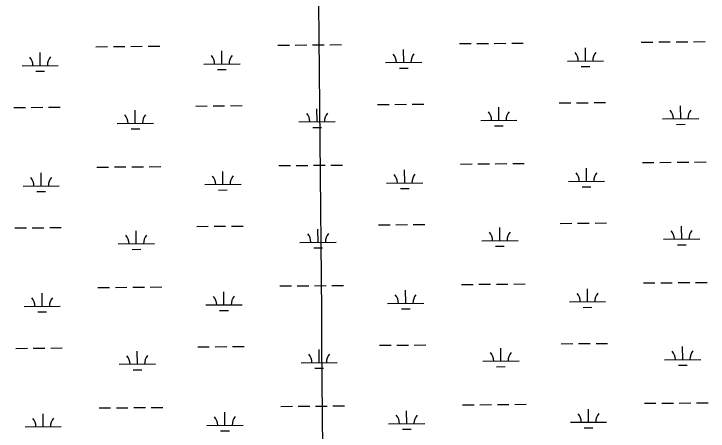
# Model space of a CAD drawing. Extents: x 3567028 to 3605064, y 510945 to 536587.
# Drawn here: x 3596635 to 3598551, y 532434 to 533587 of the extents above; entities that cross this region are included whole.
import ezdxf

# ---------------------------------------------------------------- set-up
doc = ezdxf.new("R2010")
doc.units = 0
doc.layers.add('V-GRID-MAJR', color=7, linetype='Continuous')
doc.layers.add('V-WETL-SWMP', color=7, linetype='Continuous')

msp = doc.modelspace()

# ---------------------------------------------------------------- linework, layer by layer
at = {"layer": 'V-GRID-MAJR'}
msp.add_spline([(3597625.66, 516571.685), (3597572.785, 522630.495), (3597519.892, 528691.237), (3597467, 534751.992), (3597466.983, 534753.91)], degree=3, dxfattribs=at)
at = {"layer": 'V-WETL-SWMP'}
for p, q in [((3598366.9580356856, 533508.5694137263), (3598398.956864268, 533508.8393628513)), ((3598414.956278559, 533508.9743374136), (3598446.9551071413, 533509.2442865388)), ((3598462.954521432, 533509.3792611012), (3598494.953350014, 533509.6492102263)), ((3598510.9527643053, 533509.7841847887), (3598542.9515928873, 533510.0541339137)), ((3596861.2891554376, 533495.867261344), (3596893.287984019, 533496.137210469)), ((3596909.287398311, 533496.2721850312), (3596941.2862268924, 533496.5421341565)), ((3596957.285641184, 533496.6771087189), (3596989.2844697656, 533496.9470578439)), ((3597005.2838840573, 533497.0820324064), (3597037.282712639, 533497.3519815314)), ((3597363.178782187, 533500.1013121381), (3597395.1776107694, 533500.3712612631)), ((3597411.17702506, 533500.5062358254), (3597443.1758536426, 533500.7761849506)), ((3597459.1752679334, 533500.911159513), (3597491.174096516, 533501.1811086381)), ((3597507.173510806, 533501.3160832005), (3597539.172339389, 533501.5860323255)), ((3597710.910234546, 533452.2911051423), (3597710.6064626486, 533488.2897809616)), ((3597865.0684089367, 533504.3353629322), (3597897.0672375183, 533504.6053120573)), ((3597913.06665181, 533504.7402866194), (3597945.0654803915, 533505.0102357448)), ((3597961.0648946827, 533505.1452103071), (3597993.0637232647, 533505.4151594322)), ((3598009.0631375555, 533505.5501339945), (3598041.061966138, 533505.8200831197)), ((3598212.7998612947, 533456.5251559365), (3598212.4960893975, 533492.5238317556)), ((3596707.1309810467, 533443.8230035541), (3596706.8272091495, 533479.8216793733)), ((3597209.0206077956, 533448.0570543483), (3597208.716835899, 533484.0557301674)), ((3597660.912064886, 533451.8693096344), (3597760.9084042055, 533452.71290065)), ((3598162.801691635, 533456.1033604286), (3598262.7980309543, 533456.9469514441)), ((3596657.132811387, 533443.4012080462), (3596757.1291507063, 533444.2447990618)), ((3597159.022438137, 533447.6352588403), (3597259.0187774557, 533448.478849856)), ((3597197.1512555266, 533432.5253910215), (3597221.150376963, 533432.7278528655)), ((3597699.0408822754, 533436.7594418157), (3597723.0400037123, 533436.9619036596)), ((3598200.930509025, 533440.9934926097), (3598224.9296304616, 533441.1959544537)), ((3596695.261628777, 533428.2913402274), (3596719.260750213, 533428.4938020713)), ((3597638.4789494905, 533336.2440877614), (3597670.4777780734, 533336.5140368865)), ((3597686.4771923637, 533336.6490114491), (3597718.4760209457, 533336.9189605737)), ((3597734.475435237, 533337.0539351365), (3597766.474263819, 533337.3238842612)), ((3598140.36857624, 533340.4781385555), (3598172.3674048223, 533340.7480876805)), ((3598188.366819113, 533340.8830622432), (3598220.365647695, 533341.1530113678)), ((3598236.3650619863, 533341.2879859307), (3598268.3638905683, 533341.5579350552)), ((3596634.699695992, 533327.7759861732), (3596666.6985245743, 533328.0459352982)), ((3596682.6979388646, 533328.1809098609), (3596714.6967674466, 533328.4508589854)), ((3596730.696181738, 533328.5858335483), (3596762.69501032, 533328.8557826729)), ((3596969.923219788, 533284.1724078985), (3596969.61944789, 533320.1710837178)), ((3597136.589322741, 533332.0100369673), (3597168.5881513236, 533332.2799860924)), ((3597184.5875656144, 533332.414960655), (3597216.5863941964, 533332.6849097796)), ((3597232.5858084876, 533332.8198843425), (3597264.5846370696, 533333.089833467)), ((3597471.812846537, 533288.4064586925), (3597471.50907464, 533324.405134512)), ((3597973.7024732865, 533292.6405094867), (3597973.3987013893, 533328.639185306)), ((3598475.592100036, 533296.8745602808), (3598475.2883281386, 533332.8732361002)), ((3598425.5939303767, 533296.4527647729), (3598525.5902696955, 533297.2963557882)), ((3596919.9250501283, 533283.7506123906), (3597019.921389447, 533284.5942034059)), ((3597421.814676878, 533287.9846631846), (3597521.8110161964, 533288.8282541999)), ((3597923.704303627, 533292.2187139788), (3598023.7006429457, 533293.0623049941)), ((3597961.8331210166, 533277.10884616), (3597985.8322424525, 533277.311308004)), ((3598463.722747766, 533281.342896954), (3598487.721869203, 533281.545358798)), ((3596958.0538675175, 533268.6407445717), (3596982.0529889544, 533268.8432064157)), ((3597459.9434942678, 533272.8747953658), (3597483.9426157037, 533273.0772572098)), ((3596864.096303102, 533163.2044980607), (3596896.0951316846, 533163.4744471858)), ((3596912.0945459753, 533163.609421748), (3596944.093374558, 533163.8793708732)), ((3596960.0927888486, 533164.0143454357), (3596992.0916174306, 533164.2842945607)), ((3597008.0910317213, 533164.4192691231), (3597040.089860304, 533164.6892182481)), ((3597365.9859298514, 533167.4385488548), (3597397.9847584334, 533167.7084979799)), ((3597413.9841727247, 533167.843472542), (3597445.9830013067, 533168.1134216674)), ((3597461.982415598, 533168.2483962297), (3597493.98124418, 533168.5183453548)), ((3597509.980658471, 533168.6533199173), (3597541.979487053, 533168.9232690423)), ((3597867.8755566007, 533171.6725996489), (3597899.8743851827, 533171.9425487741)), ((3597915.873799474, 533172.0775233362), (3597947.872628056, 533172.3474724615)), ((3597963.872042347, 533172.4824470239), (3597995.870870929, 533172.752396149)), ((3598011.8702852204, 533172.8873707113), (3598043.8691138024, 533173.1573198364)), ((3598369.7651833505, 533175.9066504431), (3598401.7640119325, 533176.1765995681)), ((3598417.763426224, 533176.3115741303), (3598449.762254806, 533176.5815232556)), ((3598465.761669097, 533176.716497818), (3598497.760497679, 533176.986446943)), ((3598513.75991197, 533177.1214215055), (3598545.7587405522, 533177.3913706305)), ((3596709.9381287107, 533111.1602402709), (3596709.634356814, 533147.15891609)), ((3597211.827755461, 533115.3942910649), (3597211.5239835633, 533151.3929668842)), ((3597713.71738221, 533119.6283418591), (3597713.413610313, 533155.6270176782)), ((3598215.607008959, 533123.8623926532), (3598215.3032370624, 533159.8610684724)), ((3598165.6088393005, 533123.4405971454), (3598265.6051786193, 533124.2841881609)), ((3596659.9399590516, 533110.738444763), (3596759.936298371, 533111.5820357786)), ((3597161.8295858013, 533114.972495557), (3597261.8259251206, 533115.8160865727)), ((3597663.7192125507, 533119.2065463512), (3597763.71555187, 533120.0501373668)), ((3597701.848029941, 533104.0966785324), (3597725.847151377, 533104.2991403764)), ((3598203.7376566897, 533108.3307293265), (3598227.7367781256, 533108.5331911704)), ((3596698.0687764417, 533095.6285769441), (3596722.0678978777, 533095.8310387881)), ((3597199.9584031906, 533099.8626277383), (3597223.9575246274, 533100.0650895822)), ((3598143.1757239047, 533007.8153752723), (3598175.1745524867, 533008.0853243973)), ((3598191.173966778, 533008.22029896), (3598223.1727953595, 533008.4902480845)), ((3598239.172209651, 533008.6252226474), (3598271.1710382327, 533008.895171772)), ((3596637.5068436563, 532995.11322289), (3596669.5056722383, 532995.383172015)), ((3596685.5050865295, 532995.5181465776), (3596717.5039151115, 532995.7880957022)), ((3596733.5033294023, 532995.9230702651), (3596765.5021579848, 532996.1930193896)), ((3597139.3964704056, 532999.347273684), (3597171.3952989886, 532999.6172228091)), ((3597187.394713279, 532999.7521973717), (3597219.393541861, 533000.0221464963)), ((3597235.392956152, 533000.1571210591), (3597267.3917847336, 533000.4270701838)), ((3597474.6199942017, 532955.7436954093), (3597474.3162223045, 532991.7423712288)), ((3597641.286097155, 533003.5813244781), (3597673.2849257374, 533003.8512736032)), ((3597689.284340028, 533003.9862481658), (3597721.2831686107, 533004.2561972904)), ((3597737.2825829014, 533004.3911718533), (3597769.281411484, 533004.6611209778)), ((3597976.5096209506, 532959.9777462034), (3597976.2058490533, 532995.9764220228)), ((3598478.399247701, 532964.2117969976), (3598478.0954758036, 533000.210472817)), ((3596972.7303674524, 532951.5096446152), (3596972.4265955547, 532987.5083204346)), ((3596922.732197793, 532951.0878491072), (3597022.7285371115, 532951.9314401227)), ((3597424.621824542, 532955.3218999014), (3597524.6181638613, 532956.1654909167)), ((3597926.511451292, 532959.5559506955), (3598026.50779061, 532960.3995417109)), ((3598428.401078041, 532963.7900014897), (3598528.39741736, 532964.633592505)), ((3596960.8610151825, 532935.9779812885), (3596984.860136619, 532936.1804431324)), ((3597462.750641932, 532940.2120320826), (3597486.749763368, 532940.4144939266)), ((3597964.640268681, 532944.4460828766), (3597988.6393901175, 532944.6485447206)), ((3598466.5298954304, 532948.6801336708), (3598490.529016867, 532948.8825955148)), ((3597416.791320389, 532835.1807092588), (3597448.7901489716, 532835.4506583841)), ((3597464.7895632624, 532835.5856329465), (3597496.788391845, 532835.8555820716)), ((3597512.787806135, 532835.9905566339), (3597544.786634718, 532836.260505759)), ((3597870.6827042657, 532839.0098363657), (3597902.6815328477, 532839.2797854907)), ((3597918.680947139, 532839.4147600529), (3597950.6797757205, 532839.6847091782)), ((3597966.679190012, 532839.8196837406), (3597998.6780185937, 532840.0896328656)), ((3598014.677432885, 532840.2246074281), (3598046.676261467, 532840.4945565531)), ((3598372.5723310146, 532843.2438871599), (3598404.571159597, 532843.5138362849)), ((3598420.570573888, 532843.6488108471), (3598452.5694024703, 532843.9187599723)), ((3598468.568816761, 532844.0537345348), (3598500.5676453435, 532844.3236836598)), ((3598516.5670596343, 532844.4586582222), (3598548.5658882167, 532844.7286073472)), ((3596866.9034507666, 532830.5417347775), (3596898.9022793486, 532830.8116839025)), ((3596914.90169364, 532830.9466584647), (3596946.900522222, 532831.21660759)), ((3596962.899936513, 532831.3515821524), (3596994.898765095, 532831.6215312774)), ((3597010.8981793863, 532831.7565058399), (3597042.897007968, 532832.0264549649)), ((3597214.634903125, 532782.7315277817), (3597214.3311312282, 532818.730203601)), ((3597368.7930775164, 532834.7757855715), (3597400.7919060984, 532835.0457346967)), ((3597716.524529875, 532786.9655785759), (3597716.2207579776, 532822.964254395)), ((3598218.414156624, 532791.19962937), (3598218.1103847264, 532827.1983051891)), ((3596712.7452763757, 532778.4974769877), (3596712.4415044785, 532814.4961528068)), ((3596662.747106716, 532778.0756814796), (3596762.7434460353, 532778.9192724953)), ((3597164.636733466, 532782.3097322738), (3597264.633072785, 532783.1533232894)), ((3597666.526360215, 532786.543783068), (3597766.5226995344, 532787.3873740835)), ((3598168.4159869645, 532790.7778338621), (3598268.4123262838, 532791.6214248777)), ((3596700.8759241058, 532762.9658136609), (3596724.875045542, 532763.1682755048)), ((3597202.7655508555, 532767.199864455), (3597226.764672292, 532767.402326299)), ((3597704.655177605, 532771.4339152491), (3597728.6542990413, 532771.636377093)), ((3598206.544804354, 532775.6679660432), (3598230.543925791, 532775.8704278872)), ((3596640.313991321, 532662.4504596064), (3596672.312819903, 532662.7204087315)), ((3596688.312234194, 532662.8553832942), (3596720.3110627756, 532663.1253324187)), ((3596736.3104770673, 532663.2603069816), (3596768.309305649, 532663.5302561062)), ((3597142.2036180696, 532666.6845104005), (3597174.2024466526, 532666.9544595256)), ((3597190.201860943, 532667.0894340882), (3597222.2006895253, 532667.3593832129)), ((3597238.200103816, 532667.4943577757), (3597270.1989323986, 532667.7643069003)), ((3597644.09324482, 532670.9185611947), (3597676.092073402, 532671.1885103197)), ((3597692.091487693, 532671.3234848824), (3597724.0903162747, 532671.5934340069)), ((3597740.089730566, 532671.7284085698), (3597772.088559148, 532671.9983576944)), ((3597979.3167686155, 532627.31498292), (3597979.012996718, 532663.3136587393)), ((3598145.9828715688, 532675.1526119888), (3598177.9817001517, 532675.4225611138)), ((3598193.981114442, 532675.5575356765), (3598225.9799430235, 532675.8274848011)), ((3598241.979357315, 532675.962459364), (3598273.9781858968, 532676.2324084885)), ((3598481.206395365, 532631.5490337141), (3598480.9026234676, 532667.5477095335)), ((3596975.537515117, 532618.8468813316), (3596975.2337432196, 532654.8455571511)), ((3597477.4271418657, 532623.0809321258), (3597477.1233699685, 532659.0796079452)), ((3597929.3185989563, 532626.8931874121), (3598029.3149382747, 532627.7367784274)), ((3598431.208225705, 532631.1272382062), (3598531.2045650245, 532631.9708292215)), ((3596925.539345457, 532618.4250858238), (3597025.535684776, 532619.2686768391)), ((3597427.4289722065, 532622.6591366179), (3597527.4253115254, 532623.5027276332)), ((3597465.5577895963, 532607.5492687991), (3597489.5569110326, 532607.7517306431)), ((3597967.4474163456, 532611.7833195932), (3597991.446537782, 532611.9857814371)), ((3598469.337043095, 532616.0173703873), (3598493.3361645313, 532616.2198322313)), ((3596963.6681628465, 532603.315218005), (3596987.667284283, 532603.5176798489)), ((3598375.379478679, 532510.5811238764), (3598407.3783072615, 532510.8510730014)), ((3598423.3777215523, 532510.9860475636), (3598455.3765501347, 532511.2559966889)), ((3598471.3759644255, 532511.3909712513), (3598503.374793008, 532511.6609203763)), ((3598519.3742072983, 532511.7958949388), (3598551.373035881, 532512.0658440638)), ((3596869.7105984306, 532497.8789714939), (3596901.709427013, 532498.148920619)), ((3596917.708841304, 532498.2838951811), (3596949.7076698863, 532498.5538443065)), ((3596965.707084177, 532498.6888188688), (3596997.7059127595, 532498.958767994)), ((3597013.7053270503, 532499.0937425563), (3597045.7041556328, 532499.3636916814)), ((3597371.600225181, 532502.1130222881), (3597403.5990537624, 532502.3829714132)), ((3597419.598468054, 532502.5179459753), (3597451.5972966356, 532502.7878951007)), ((3597467.596710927, 532502.922869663), (3597499.595539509, 532503.1928187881)), ((3597515.5949537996, 532503.3277933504), (3597547.593782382, 532503.5977424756)), ((3597719.331677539, 532454.3028152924), (3597719.0279056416, 532490.3014911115)), ((3597873.4898519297, 532506.3470730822), (3597905.4886805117, 532506.6170222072)), ((3597921.488094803, 532506.7519967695), (3597953.486923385, 532507.0219458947)), ((3597969.486337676, 532507.1569204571), (3598001.4851662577, 532507.4268695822)), ((3598017.4845805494, 532507.5618441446), (3598049.483409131, 532507.8317932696)), ((3598221.221304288, 532458.5368660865), (3598220.917532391, 532494.5355419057)), ((3596715.5524240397, 532445.8347137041), (3596715.2486521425, 532481.8333895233)), ((3597217.4420507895, 532450.0687644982), (3597217.1382788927, 532486.0674403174)), ((3597669.333507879, 532453.8810197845), (3597769.3298471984, 532454.7246108)), ((3598171.223134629, 532458.1150705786), (3598271.2194739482, 532458.9586615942)), ((3596665.5542543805, 532445.4129181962), (3596765.5505936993, 532446.2565092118)), ((3597167.4438811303, 532449.6469689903), (3597267.4402204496, 532450.4905600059)), ((3597205.5726985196, 532434.5371011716), (3597229.571819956, 532434.7395630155)), ((3597707.4623252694, 532438.7711519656), (3597731.4614467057, 532438.9736138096)), ((3598209.3519520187, 532443.0052027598), (3598233.351073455, 532443.2076646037))]:
    msp.add_line(p, q, dxfattribs=at)
for centre, radius, start, end in [((3597153.7756875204, 533448.0658156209), 35.24628790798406, 359.71152835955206, 41.25518669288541), ((3597264.25751519, 533448.9978645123), 35.24628790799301, 139.71152511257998, 181.2551834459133), ((3597655.66531427, 533452.299866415), 35.24628790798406, 359.71152835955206, 41.25518669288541), ((3597766.1471419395, 533453.2319153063), 35.24628790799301, 139.71152511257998, 181.2551834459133), ((3598157.554941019, 533456.5339172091), 35.24628790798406, 359.71152835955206, 41.25518669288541), ((3598268.0367686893, 533457.4659661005), 35.24628790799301, 139.71152511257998, 181.2551834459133), ((3596651.886060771, 533443.8317648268), 35.24628790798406, 359.71152835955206, 41.25518669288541), ((3596762.367888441, 533444.7638137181), 35.24628790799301, 139.71152511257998, 181.2551834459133), ((3597918.4575530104, 533292.6492707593), 35.24628790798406, 359.71152835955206, 41.25518669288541), ((3598028.93938068, 533293.5813196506), 35.24628790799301, 139.71152511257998, 181.2551834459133), ((3598420.34717976, 533296.8833215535), 35.24628790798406, 359.71152835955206, 41.25518669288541), ((3598530.8290074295, 533297.8153704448), 35.24628790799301, 139.71152511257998, 181.2551834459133), ((3596914.678299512, 533284.1811691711), 35.24628790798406, 359.71152835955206, 41.25518669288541), ((3597025.160127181, 533285.1132180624), 35.24628790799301, 139.71152511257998, 181.2551834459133), ((3597416.567926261, 533288.4152199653), 35.24628790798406, 359.71152835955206, 41.25518669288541), ((3597527.0497539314, 533289.3472688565), 35.24628790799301, 139.71152511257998, 181.2551834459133), ((3597658.4724619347, 533119.6371031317), 35.24628790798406, 359.71152835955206, 41.25518669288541), ((3597768.9542896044, 533120.5691520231), 35.24628790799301, 139.71152511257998, 181.2551834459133), ((3598160.362088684, 533123.8711539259), 35.24628790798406, 359.71152835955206, 41.25518669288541), ((3598270.8439163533, 533124.8032028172), 35.24628790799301, 139.71152511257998, 181.2551834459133), ((3596654.6932084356, 533111.1690015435), 35.24628790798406, 359.71152835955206, 41.25518669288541), ((3596765.1750361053, 533112.1010504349), 35.24628790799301, 139.71152511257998, 181.2551834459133), ((3597156.5828351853, 533115.4030523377), 35.24628790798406, 359.71152835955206, 41.25518669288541), ((3597267.0646628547, 533116.3351012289), 35.24628790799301, 139.71152511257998, 181.2551834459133), ((3596917.4854471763, 532951.5184058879), 35.24628790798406, 359.71152835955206, 41.25518669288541), ((3597027.967274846, 532952.4504547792), 35.24628790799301, 139.71152511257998, 181.2551834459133), ((3597419.375073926, 532955.752456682), 35.24628790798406, 359.71152835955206, 41.25518669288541), ((3597529.8569015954, 532956.6845055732), 35.24628790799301, 139.71152511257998, 181.2551834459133), ((3597921.264700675, 532959.9865074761), 35.24628790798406, 359.71152835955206, 41.25518669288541), ((3598031.7465283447, 532960.9185563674), 35.24628790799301, 139.71152511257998, 181.2551834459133), ((3598423.1543274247, 532964.2205582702), 35.24628790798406, 359.71152835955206, 41.25518669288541), ((3598533.636155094, 532965.1526071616), 35.24628790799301, 139.71152511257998, 181.2551834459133), ((3596657.5003561, 532778.5062382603), 35.24628790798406, 359.71152835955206, 41.25518669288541), ((3596767.98218377, 532779.4382871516), 35.24628790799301, 139.71152511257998, 181.2551834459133), ((3597159.38998285, 532782.7402890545), 35.24628790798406, 359.71152835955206, 41.25518669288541), ((3597269.871810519, 532783.6723379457), 35.24628790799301, 139.71152511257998, 181.2551834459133), ((3597661.279609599, 532786.9743398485), 35.24628790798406, 359.71152835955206, 41.25518669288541), ((3597771.761437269, 532787.9063887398), 35.24628790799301, 139.71152511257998, 181.2551834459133), ((3598163.169236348, 532791.2083906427), 35.24628790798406, 359.71152835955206, 41.25518669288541), ((3598273.6510640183, 532792.140439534), 35.24628790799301, 139.71152511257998, 181.2551834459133), ((3597422.18222159, 532623.0896933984), 35.24628790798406, 359.71152835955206, 41.25518669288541), ((3597532.66404926, 532624.0217422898), 35.24628790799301, 139.71152511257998, 181.2551834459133), ((3597924.071848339, 532627.3237441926), 35.24628790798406, 359.71152835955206, 41.25518669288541), ((3598034.553676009, 532628.2557930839), 35.24628790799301, 139.71152511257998, 181.2551834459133), ((3598425.961475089, 532631.5577949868), 35.24628790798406, 359.71152835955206, 41.25518669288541), ((3598536.4433027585, 532632.4898438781), 35.24628790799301, 139.71152511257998, 181.2551834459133), ((3596920.2925948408, 532618.8556426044), 35.24628790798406, 359.71152835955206, 41.25518669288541), ((3597030.77442251, 532619.7876914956), 35.24628790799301, 139.71152511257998, 181.2551834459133), ((3597162.1971305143, 532450.0775257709), 35.24628790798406, 359.71152835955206, 41.25518669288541), ((3597272.678958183, 532451.0095746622), 35.24628790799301, 139.71152511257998, 181.2551834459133), ((3597664.086757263, 532454.311576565), 35.24628790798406, 359.71152835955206, 41.25518669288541), ((3597774.5685849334, 532455.2436254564), 35.24628790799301, 139.71152511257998, 181.2551834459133), ((3598165.976384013, 532458.5456273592), 35.24628790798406, 359.71152835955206, 41.25518669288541), ((3598276.4582116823, 532459.4776762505), 35.24628790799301, 139.71152511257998, 181.2551834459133), ((3596660.307503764, 532445.8434749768), 35.24628790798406, 359.71152835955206, 41.25518669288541), ((3596770.7893314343, 532446.775523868), 35.24628790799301, 139.71152511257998, 181.2551834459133)]:
    msp.add_arc(centre, radius, start, end, dxfattribs=at)

doc.saveas('drawing.dxf')
